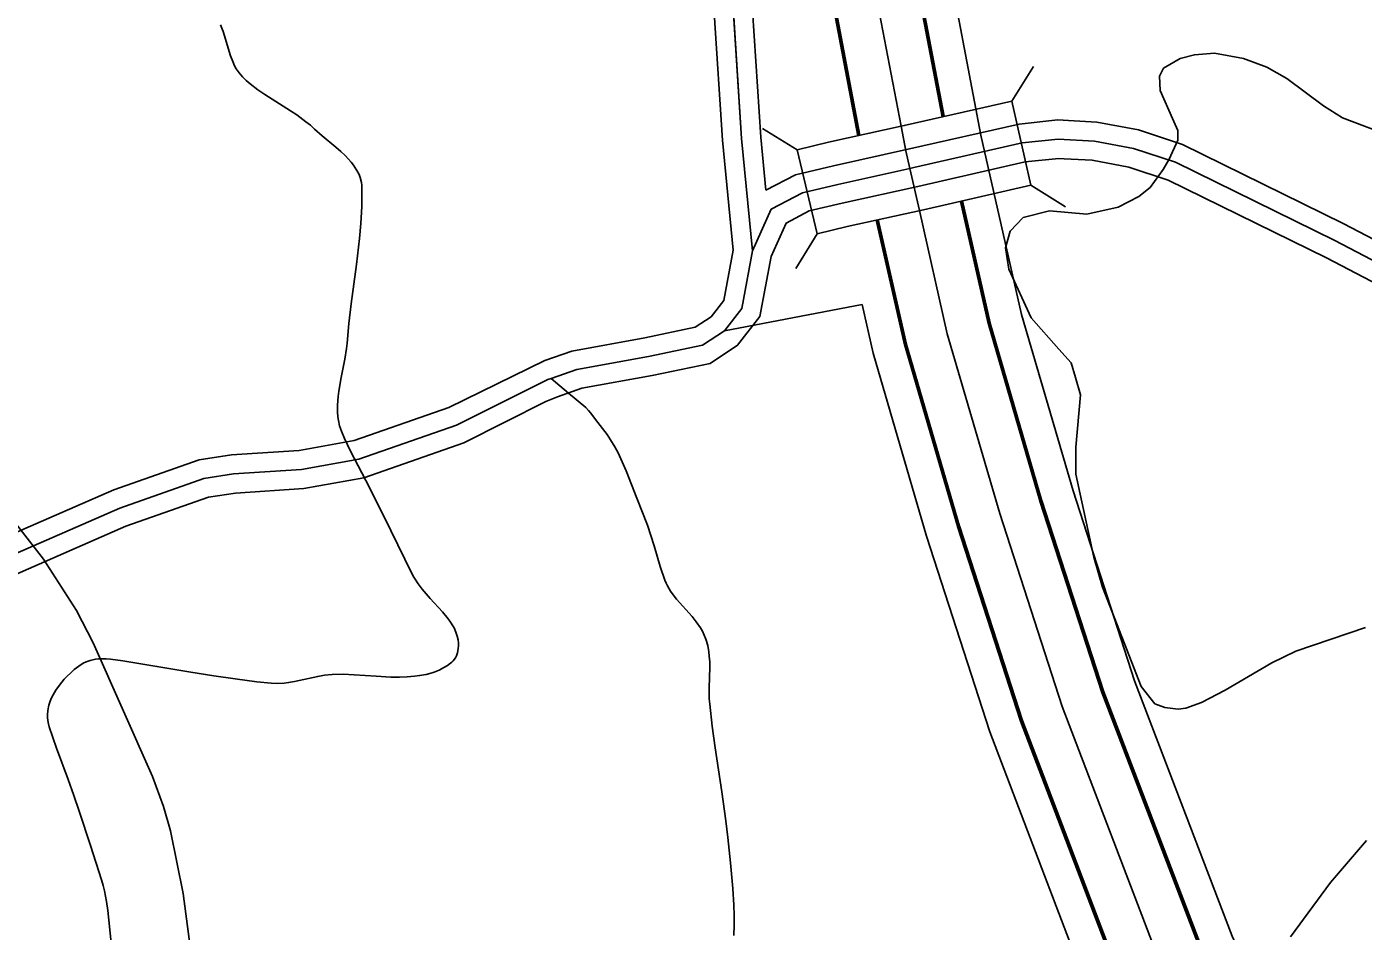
# Model space of a CAD drawing. Extents: x -64005 to -55000, y -89025 to -80000.
# Drawn here: x -57771 to -57075, y -87961 to -87490 of the extents above; entities that cross this region are included whole.
import ezdxf

# ---------------------------------------------------------------- set-up
doc = ezdxf.new("R2010")
doc.units = 0
doc.header["$LTSCALE"] = 32
doc.linetypes.add('DASH_DOUBLE_DOT', pattern=[9.2, 5, -1.2, 0.3, -1.2, 0.3, -1.2])
doc.linetypes.add('LONG_DASHED', pattern=[7.5, 6, -1.5])
for name, color, linetype, lineweight in [('1', 7, 'Continuous', 25), ('2', 7, 'Continuous', 25), ('20', 7, 'Continuous', 25), ('24', 7, 'Continuous', 25), ('39', 7, 'LONG_DASHED', 25), ('63', 7, 'DASH_DOUBLE_DOT', 25), ('8', 7, 'Continuous', 25)]:
    doc.layers.add(name, color=color, linetype=linetype, lineweight=lineweight)

msp = doc.modelspace()

# ---------------------------------------------------------------- linework, layer by layer
at = {"layer": '1'}
for points in [[(-57067.46, -87544.3), (-57085.31, -87537.6), (-57095.3, -87531.33), (-57114.37, -87517.09), (-57124.75, -87511.15), (-57136.91, -87506.64), (-57152.1, -87503.89), (-57162.56, -87504.77), (-57170.02, -87506.63), (-57178.6, -87511.81), (-57180.68, -87515.85), (-57180.36, -87523.37), (-57173.99, -87537.87), (-57171.17, -87544.24), (-57171.17, -87549.19), (-57175.76, -87559.1), (-57178.89, -87564.51), (-57185.66, -87573.95), (-57191.42, -87578.6), (-57202.28, -87584.21), (-57218.55, -87587.75), (-57237.99, -87585.98), (-57251.78, -87589.51), (-57258.5, -87596.59), (-57261.01, -87605.29), (-57259.34, -87616.52), (-57247.59, -87641.84), (-57233.13, -87658.11)], [(-57233.13, -87658.11), (-57226.8, -87665.34), (-57224.47, -87672.92), (-57221.99, -87681.92), (-57224.34, -87709.17), (-57224.34, -87723.25), (-57214.96, -87766.43)], [(-57781.97, -87742.63), (-57762.44, -87767.63), (-57745.39, -87794.35), (-57736.56, -87811.14), (-57705.74, -87880.77), (-57699.96, -87896.34), (-57696.25, -87909.08), (-57689.66, -87941.69), (-57684.91, -87978.75), (-57683.45, -88000.05), (-57683.01, -88021.08), (-57684.11, -88038.87), (-57686.31, -88053.28), (-57692.16, -88076.98), (-57702.45, -88107.11), (-57711.32, -88129.38), (-57727.78, -88165.49), (-57742.5, -88193.89), (-57758.01, -88220.78), (-57766.51, -88233.65), (-57780.82, -88251.91)], [(-57214.96, -87766.43), (-57210.45, -87782.15), (-57190.37, -87833.91), (-57183.15, -87842.91), (-57177.88, -87844.77), (-57171.02, -87845.7), (-57167.05, -87845.27), (-57158.85, -87842.18), (-57146.55, -87835.85), (-57122.25, -87821.58), (-57109.64, -87815.52), (-57073.39, -87803.12)], [(-57072.74, -87914.06), (-57091.53, -87935.95), (-57112.4, -87964.35)]]:
    msp.add_lwpolyline(points, dxfattribs=at)
at = {"layer": '2'}
msp.add_line((-57305.9, -87585.96), (-57310.88, -87564), dxfattribs=at)
at = {"layer": '2', "lineweight": 53}
for points in [[(-57337.4, -87546.83), (-57354.91, -87455.13), (-57369.48, -87349.37), (-57377.53, -87258.61), (-57385.58, -87149.48), (-57384.83, -87044.06), (-57379.88, -86935.52), (-57372.24, -86843.84), (-57356.57, -86717.84), (-57327.26, -86568.99)], [(-57293.47, -87536.98), (-57310.49, -87447.83), (-57324.76, -87344.31), (-57332.67, -87254.97), (-57340.56, -87147.98), (-57339.83, -87045.24), (-57334.96, -86938.42), (-57327.48, -86848.48), (-57312.11, -86724.98), (-57283.1, -86577.69)], [(-56807.88, -88545.21), (-56824.98, -88525.4), (-56879.71, -88453.63), (-56955.33, -88347.89), (-57008.59, -88263.7), (-57057, -88180), (-57115.25, -88067.24), (-57159.09, -87970.76), (-57210.21, -87836.79), (-57242.53, -87737.18), (-57269.55, -87644.51), (-57283.96, -87580.97)], [(-56840.02, -88576.84), (-56859.94, -88553.78), (-56915.91, -88480.37), (-56992.67, -88373.03), (-57047.09, -88287), (-57096.48, -88201.6), (-57155.75, -88086.88), (-57200.63, -87988.1), (-57252.67, -87851.77), (-57285.55, -87750.42), (-57313.13, -87655.79), (-57327.87, -87590.81)]]:
    msp.add_lwpolyline(points, dxfattribs=at)
at = {"layer": '2'}
for points in [[(-57315.42, -87541.97), (-57332.7, -87451.48), (-57347.12, -87346.84), (-57355.1, -87256.79), (-57363.07, -87148.73), (-57362.33, -87044.65), (-57357.42, -86936.97), (-57349.86, -86846.16), (-57334.34, -86721.41), (-57305.18, -86573.34)], [(-57310.88, -87564), (-57312.97, -87554.8), (-57315.42, -87541.97)], [(-56823.95, -88561.02), (-56842.46, -88539.59), (-56897.81, -88467), (-56974, -88360.46), (-57027.84, -88275.35), (-57076.74, -88190.8), (-57135.5, -88077.06), (-57179.86, -87979.43), (-57231.44, -87844.28), (-57264.04, -87743.8), (-57291.34, -87650.15), (-57305.9, -87585.96)]]:
    msp.add_lwpolyline(points, dxfattribs=at)
at = {"layer": '20'}
for points in [[(-57387.71, -87543.11), (-57369.65, -87554.24), (-57353.3, -87550.35), (-57313.82, -87541.61), (-57257.72, -87528.86), (-57246.42, -87510.91)], [(-57370.36, -87616.08), (-57359.23, -87598.01), (-57343.58, -87594.29), (-57303.84, -87585.49), (-57247.75, -87572.74), (-57229.8, -87584.05)]]:
    msp.add_lwpolyline(points, dxfattribs=at)
at = {"layer": '24'}
for points in [[(-57151.17, -86431.13), (-57212.84, -86444.47), (-57224.62, -86491.63), (-57243.36, -86570.34), (-57265.93, -86581.07), (-57294.82, -86727.75), (-57310.07, -86850.29), (-57317.5, -86939.54), (-57322.34, -87045.7), (-57323.06, -87147.4), (-57315.23, -87253.55), (-57307.36, -87342.34), (-57293.22, -87444.99), (-57273.81, -87546.62), (-57252.6, -87640.12), (-57225.81, -87732.03), (-57193.71, -87830.97), (-57142.93, -87964.01), (-57099.5, -88059.6), (-57041.64, -88171.6), (-56993.61, -88254.64), (-56940.8, -88338.12), (-56865.63, -88443.23), (-56826.11, -88493.67)], [(-57447.61, -87031.68), (-57430.81, -87076.21), (-57428.85, -87171.4), (-57419.74, -87281.85), (-57407.39, -87412.78), (-57398.6, -87548.41), (-57392.87, -87606.93), (-57398.44, -87636.97), (-57407.53, -87648.67)], [(-57654.76, -87519.93), (-57656.78, -87518.18), (-57658.85, -87516.22), (-57660.58, -87514.22), (-57662.04, -87512.04), (-57662.88, -87510.49), (-57663.87, -87508.33), (-57665, -87505.32), (-57668.9, -87492.66), (-57670.29, -87489.16)], [(-57670.29, -87489.16), (-57668.9, -87492.66), (-57665, -87505.32), (-57663.87, -87508.33), (-57662.88, -87510.49), (-57662.04, -87512.04), (-57660.58, -87514.22), (-57658.85, -87516.22), (-57656.78, -87518.18), (-57654.76, -87519.93)], [(-57546.69, -87816.31), (-57546.28, -87814.09), (-57546.2, -87812.79), (-57546.23, -87811.29), (-57546.42, -87809.57), (-57546.82, -87807.65), (-57547.48, -87805.55), (-57548.44, -87803.36), (-57549.04, -87802.32), (-57550.28, -87800.45), (-57551.63, -87798.61), (-57554.57, -87795.04), (-57560.94, -87788.03), (-57565.09, -87783.23), (-57567.26, -87780.37), (-57569.46, -87776.94), (-57570.48, -87775.03), (-57581.52, -87752.61), (-57592.57, -87730.19), (-57602.5, -87711.25), (-57605.58, -87704.77), (-57607.19, -87700.95), (-57608.14, -87698.15), (-57608.8, -87695.31), (-57609.08, -87693.4), (-57609.3, -87690.83), (-57609.33, -87687.38), (-57608.98, -87682.72), (-57608.63, -87680.05), (-57607.33, -87672.87), (-57605.41, -87663.29), (-57604.56, -87657.85), (-57604.27, -87654.97), (-57603.31, -87644.74), (-57602.1, -87634.52), (-57599.4, -87614.08), (-57597.82, -87600.47), (-57597.12, -87592.7), (-57596.61, -87583.82), (-57596.48, -87579.09), (-57596.48, -87574.05), (-57596.56, -87572.68), (-57596.74, -87571.35), (-57597.39, -87568.77), (-57598.02, -87567.13), (-57599.09, -87565), (-57600.87, -87562.29), (-57602.04, -87560.79), (-57603.5, -87559.12), (-57605.3, -87557.27), (-57607.49, -87555.2), (-57610.12, -87552.9), (-57617.31, -87546.92), (-57621.17, -87543.51), (-57623.41, -87541.51), (-57625.72, -87539.63), (-57630.53, -87536.12), (-57633.83, -87533.93), (-57647.12, -87525.52), (-57650.77, -87523), (-57654.76, -87519.93)], [(-57654.76, -87519.93), (-57650.77, -87523), (-57647.12, -87525.52), (-57633.83, -87533.93), (-57630.53, -87536.12), (-57625.72, -87539.63), (-57623.41, -87541.51), (-57621.17, -87543.51), (-57617.31, -87546.92), (-57610.12, -87552.9), (-57607.49, -87555.2), (-57605.3, -87557.27), (-57603.5, -87559.12), (-57602.04, -87560.79), (-57600.87, -87562.29), (-57599.09, -87565), (-57598.02, -87567.13), (-57597.39, -87568.77), (-57596.74, -87571.35), (-57596.56, -87572.68), (-57596.48, -87574.05), (-57596.48, -87579.09), (-57596.61, -87583.82), (-57597.12, -87592.7), (-57597.82, -87600.47), (-57599.4, -87614.08), (-57602.1, -87634.52), (-57603.31, -87644.74), (-57604.27, -87654.97), (-57604.56, -87657.85), (-57605.41, -87663.29), (-57607.33, -87672.87), (-57608.63, -87680.05), (-57608.98, -87682.72), (-57609.33, -87687.38), (-57609.3, -87690.83), (-57609.08, -87693.4), (-57608.8, -87695.31), (-57608.14, -87698.15), (-57607.19, -87700.95), (-57605.58, -87704.77), (-57602.5, -87711.25), (-57592.57, -87730.19), (-57581.52, -87752.61), (-57570.48, -87775.03), (-57569.46, -87776.94), (-57567.26, -87780.37), (-57565.09, -87783.23), (-57560.94, -87788.03), (-57554.57, -87795.04), (-57551.63, -87798.61), (-57550.28, -87800.45), (-57549.04, -87802.32), (-57548.44, -87803.36), (-57547.48, -87805.55), (-57546.82, -87807.65), (-57546.42, -87809.57), (-57546.23, -87811.29), (-57546.2, -87812.79), (-57546.28, -87814.09), (-57546.69, -87816.31)], [(-57407.53, -87648.67), (-57335.82, -87634.9), (-57330.08, -87660.18), (-57302.27, -87755.57), (-57269.17, -87857.59), (-57216.79, -87994.85), (-57171.5, -88094.52), (-57111.84, -88210), (-57062.07, -88296.06), (-57007.2, -88382.8), (-56929.99, -88490.77), (-56878.39, -88558.43)], [(-57407.53, -87648.67), (-57418.89, -87656.14), (-57447.14, -87661.99), (-57484.47, -87668.81), (-57497.85, -87673.45)], [(-57497.85, -87673.45), (-57484.47, -87668.81), (-57447.14, -87661.99), (-57418.89, -87656.14), (-57407.53, -87648.67)], [(-57497.85, -87673.45), (-57488.86, -87681.04), (-57479.86, -87688.62), (-57478.42, -87690.02), (-57477.11, -87691.56), (-57474.67, -87694.8), (-57468.73, -87702.65), (-57466.88, -87705.35), (-57464.6, -87709.09), (-57462.97, -87712.15), (-57461.48, -87715.26), (-57458.75, -87721.6), (-57453.12, -87735.7), (-57447.7, -87749.86), (-57445.84, -87755.16), (-57444.16, -87760.54), (-57440.96, -87771.34), (-57438.6, -87778.45), (-57437.99, -87779.99), (-57437.28, -87781.47), (-57435.6, -87784.31), (-57434.33, -87786.11), (-57432.49, -87788.45), (-57424.44, -87797.47), (-57422.27, -87800.13), (-57420.03, -87803.32), (-57418.99, -87805.11), (-57418.02, -87807.09), (-57417.16, -87809.31), (-57416.27, -87812.57), (-57415.67, -87815.85), (-57415.41, -87818.06), (-57415.21, -87821.01), (-57415.16, -87824.64), (-57415.24, -87828.27), (-57415.47, -87835.53), (-57415.41, -87840.36)], [(-57415.41, -87840.36), (-57415.47, -87835.53), (-57415.24, -87828.27), (-57415.16, -87824.64), (-57415.21, -87821.01), (-57415.41, -87818.06), (-57415.67, -87815.85), (-57416.27, -87812.57), (-57417.16, -87809.31), (-57418.02, -87807.09), (-57418.99, -87805.11), (-57420.03, -87803.32), (-57422.27, -87800.13), (-57424.44, -87797.47), (-57432.49, -87788.45), (-57434.33, -87786.11), (-57435.6, -87784.31), (-57437.28, -87781.47), (-57437.99, -87779.99), (-57438.6, -87778.45), (-57440.96, -87771.34), (-57444.16, -87760.54), (-57445.84, -87755.16), (-57447.7, -87749.86), (-57453.12, -87735.7), (-57458.75, -87721.6), (-57461.48, -87715.26), (-57462.97, -87712.15), (-57464.6, -87709.09), (-57466.88, -87705.35), (-57468.73, -87702.65), (-57474.67, -87694.8), (-57477.11, -87691.56), (-57478.42, -87690.02), (-57479.86, -87688.62), (-57488.86, -87681.04), (-57497.85, -87673.45)], [(-57749.73, -87882.38), (-57755.75, -87865.95), (-57759.5, -87854.99), (-57760.12, -87852.59), (-57760.42, -87850.2), (-57760.45, -87848.61), (-57760.28, -87846.49), (-57759.71, -87843.67), (-57759.21, -87842.07), (-57758.49, -87840.24), (-57757.47, -87838.17), (-57756.08, -87835.82), (-57754.19, -87833.15), (-57751.66, -87830.14), (-57750.16, -87828.55), (-57748.45, -87826.87), (-57746.51, -87825.09), (-57745.34, -87824.12), (-57744.17, -87823.25), (-57741.82, -87821.83), (-57740.26, -87821.1), (-57738.17, -87820.35), (-57735.39, -87819.74), (-57733.8, -87819.55), (-57731.98, -87819.46), (-57729.9, -87819.49), (-57727.52, -87819.67), (-57721.18, -87820.54), (-57703.41, -87823.44), (-57685.63, -87826.48), (-57673.76, -87828.33), (-57662.56, -87829.97), (-57651.35, -87831.45), (-57643.88, -87832.23), (-57640.45, -87832.34), (-57637.02, -87832.12), (-57634.73, -87831.83), (-57631.69, -87831.31), (-57619.51, -87828.67), (-57616.03, -87828.08), (-57612.05, -87827.67), (-57606.33, -87827.56), (-57600.58, -87827.76), (-57589.05, -87828.57), (-57581.36, -87828.96), (-57576.97, -87828.97), (-57572.99, -87828.84), (-57569.05, -87828.57), (-57566.44, -87828.25), (-57562.99, -87827.61), (-57561.03, -87827.11), (-57558.81, -87826.39), (-57556.29, -87825.36), (-57553.44, -87823.88), (-57551.93, -87822.94), (-57550.34, -87821.82), (-57549.58, -87821.19), (-57548.91, -87820.5), (-57547.8, -87818.99), (-57547.24, -87817.88), (-57546.69, -87816.31)], [(-57546.69, -87816.31), (-57547.24, -87817.88), (-57547.8, -87818.99), (-57548.91, -87820.5), (-57549.58, -87821.19), (-57550.34, -87821.82), (-57551.93, -87822.94), (-57553.44, -87823.88), (-57556.29, -87825.36), (-57558.81, -87826.39), (-57561.03, -87827.11), (-57562.99, -87827.61), (-57566.44, -87828.25), (-57569.05, -87828.57), (-57572.99, -87828.84), (-57576.97, -87828.97), (-57581.36, -87828.96), (-57589.05, -87828.57), (-57600.58, -87827.76), (-57606.33, -87827.56), (-57612.05, -87827.67), (-57616.03, -87828.08), (-57619.51, -87828.67), (-57631.69, -87831.31), (-57634.73, -87831.83), (-57637.02, -87832.12), (-57640.45, -87832.34), (-57643.88, -87832.23), (-57651.35, -87831.45), (-57662.56, -87829.97), (-57673.76, -87828.33), (-57685.63, -87826.48), (-57703.41, -87823.44), (-57721.18, -87820.54), (-57727.52, -87819.67), (-57729.9, -87819.49), (-57731.98, -87819.46), (-57733.8, -87819.55), (-57735.39, -87819.74), (-57738.17, -87820.35), (-57740.26, -87821.1), (-57741.82, -87821.83), (-57744.17, -87823.25), (-57745.34, -87824.12), (-57746.51, -87825.09), (-57748.45, -87826.87), (-57750.16, -87828.55), (-57751.66, -87830.14), (-57754.19, -87833.15), (-57756.08, -87835.82), (-57757.47, -87838.17), (-57758.49, -87840.24), (-57759.21, -87842.07), (-57759.71, -87843.67), (-57760.28, -87846.49), (-57760.45, -87848.61), (-57760.42, -87850.2), (-57760.12, -87852.59), (-57759.5, -87854.99), (-57755.75, -87865.95), (-57749.73, -87882.38)], [(-57415.41, -87840.36), (-57415.21, -87843.11), (-57413.89, -87854.53), (-57412.32, -87865.93), (-57408.91, -87888.7), (-57406.81, -87903.92), (-57405.78, -87912.64), (-57404.39, -87925.86), (-57403.21, -87939.09), (-57402.69, -87947.92), (-57402.53, -87952.96), (-57402.51, -87958.26), (-57402.65, -87963.56)], [(-57402.65, -87963.56), (-57402.51, -87958.26), (-57402.53, -87952.96), (-57402.69, -87947.92), (-57403.21, -87939.09), (-57404.39, -87925.86), (-57405.78, -87912.64), (-57406.81, -87903.92), (-57408.91, -87888.7), (-57412.32, -87865.93), (-57413.89, -87854.53), (-57415.21, -87843.11), (-57415.41, -87840.36)], [(-57727.32, -87967.46), (-57729.05, -87950.61), (-57729.68, -87945.84), (-57730.66, -87940.45), (-57731.34, -87937.6), (-57732.2, -87934.6), (-57737.99, -87916.7), (-57743.9, -87898.86), (-57746.75, -87890.62), (-57749.73, -87882.38)], [(-57749.73, -87882.38), (-57746.75, -87890.62), (-57743.9, -87898.86), (-57737.99, -87916.7), (-57732.2, -87934.6), (-57731.34, -87937.6), (-57730.66, -87940.45), (-57729.68, -87945.84), (-57729.05, -87950.61), (-57727.32, -87967.46)]]:
    msp.add_lwpolyline(points, dxfattribs=at)
at = {"layer": '39'}
for points in [[(-57447.61, -87031.68), (-57430.81, -87076.21), (-57428.85, -87171.4), (-57419.74, -87281.85), (-57407.39, -87412.78), (-57402.83, -87482.3), (-57398.6, -87548.41), (-57392.87, -87606.93)], [(-57310.88, -87564), (-57308.83, -87563.55), (-57252.33, -87550.71), (-57233.5, -87548.76), (-57214.67, -87549.73), (-57194.21, -87553.63), (-57172.46, -87560.77), (-57089.3, -87601.56)], [(-57392.87, -87606.93), (-57383.13, -87585.16), (-57366.9, -87576.71), (-57348.44, -87572.32), (-57310.88, -87564)], [(-57089.3, -87601.56), (-57013.13, -87641.48), (-56951.57, -87676.12), (-56908.46, -87703.84), (-56871.52, -87725.39), (-56826.11, -87733.09), (-56806.1, -87739.25), (-56789.94, -87753.11), (-56742.99, -87813.16), (-56739.67, -87819.08)], [(-57497.85, -87673.45), (-57484.47, -87668.81), (-57447.14, -87661.99), (-57418.89, -87656.14), (-57407.53, -87648.67), (-57398.44, -87636.97), (-57392.87, -87606.93)], [(-58182.21, -87953.29), (-58177.85, -87949.47), (-58121.66, -87900.97), (-58087.04, -87880.18), (-58024.11, -87854.8), (-57970.24, -87836.31), (-57937.13, -87827.07), (-57900.19, -87817.05), (-57830.16, -87787.78), (-57722.76, -87740.9), (-57678.89, -87725.49), (-57663.5, -87723.18), (-57628.09, -87720.87), (-57598.07, -87715.47), (-57547.28, -87697.75), (-57499.56, -87673.88), (-57497.85, -87673.45)]]:
    msp.add_lwpolyline(points, dxfattribs=at)
at = {"layer": '63'}
msp.add_lwpolyline([(-57369.65, -87554.24), (-57353.3, -87550.35), (-57313.82, -87541.61), (-57257.72, -87528.86), (-57247.75, -87572.74), (-57303.84, -87585.49), (-57343.58, -87594.29), (-57359.23, -87598.01)], close=True, dxfattribs=at)
at = {"layer": '8'}
for points in [[(-57439.69, -87025.53), (-57420.85, -87074.29), (-57418.86, -87170.89), (-57409.78, -87280.97), (-57397.42, -87411.98), (-57392.85, -87481.65), (-57388.63, -87547.6), (-57385.92, -87575.34)], [(-57228.19, -87539.02), (-57213.47, -87539.78), (-57191.7, -87543.93), (-57168.68, -87551.49), (-57084.9, -87592.58)], [(-57494.57, -87682.9), (-57481.92, -87678.51), (-57445.23, -87671.81), (-57414.99, -87665.54), (-57400.65, -87656.11), (-57389.05, -87641.18), (-57383.25, -87609.93), (-57375.42, -87592.42), (-57363.38, -87586.15), (-57346.2, -87582.07), (-57306.64, -87573.31), (-57250.7, -87560.59), (-57233.24, -87558.79), (-57230.37, -87558.94)], [(-57084.9, -87592.58), (-57008.35, -87632.69), (-56946.41, -87667.55), (-56902.58, -87695.73), (-56869.3, -87715.62), (-56823.79, -87723.34), (-56801.17, -87730.3), (-56782.67, -87746.17), (-56732.28, -87810.62)], [(-58231.45, -88013.52), (-58213.94, -87994.34), (-58171.29, -87957.02), (-58115.78, -87909.1), (-58082.57, -87889.16), (-58020.62, -87864.17), (-57967.27, -87845.86), (-57934.48, -87836.71), (-57896.94, -87826.53), (-57825.53, -87796.68), (-57719.66, -87750.41), (-57676.47, -87735.24), (-57662.43, -87733.13), (-57626.88, -87730.81), (-57595.52, -87725.17), (-57543.38, -87706.98), (-57500.69, -87685.48), (-57494.57, -87682.9)]]:
    msp.add_lwpolyline(points, dxfattribs=at)
at = {"layer": '8', "linetype": 'LONG_DASHED'}
for points in [[(-57456.03, -87037.07), (-57440.77, -87078.13), (-57438.84, -87171.91), (-57429.7, -87282.73), (-57417.36, -87413.58), (-57412.81, -87482.95), (-57408.57, -87549.22), (-57402.96, -87606.5)], [(-57385.92, -87575.34), (-57370.42, -87567.27), (-57350.68, -87562.57), (-57311.02, -87553.79), (-57253.96, -87540.83), (-57233.76, -87538.73), (-57228.19, -87539.02)], [(-57230.37, -87558.94), (-57215.87, -87559.68), (-57196.72, -87563.33), (-57176.24, -87570.05), (-57093.7, -87610.54)], [(-57501.13, -87664), (-57487.02, -87659.11), (-57449.05, -87652.17), (-57422.79, -87646.74), (-57414.41, -87641.23), (-57407.83, -87632.76), (-57402.96, -87606.5)], [(-57093.7, -87610.54), (-57017.91, -87650.27), (-56956.73, -87684.69), (-56914.35, -87711.95), (-56873.74, -87735.17), (-56828.43, -87742.84), (-56811.03, -87748.2), (-56797.21, -87760.05), (-56751.34, -87818.73), (-56740.7, -87837.69)], [(-58178.66, -87936.96), (-58127.54, -87892.84), (-58091.51, -87871.2), (-58027.6, -87845.43), (-57973.21, -87826.76), (-57939.78, -87817.43), (-57903.44, -87807.57), (-57834.79, -87778.88), (-57725.86, -87731.39), (-57681.31, -87715.74), (-57664.57, -87713.23), (-57629.3, -87710.93), (-57600.62, -87705.77), (-57551.18, -87688.52), (-57501.13, -87664)]]:
    msp.add_lwpolyline(points, dxfattribs=at)

doc.saveas('drawing.dxf')
